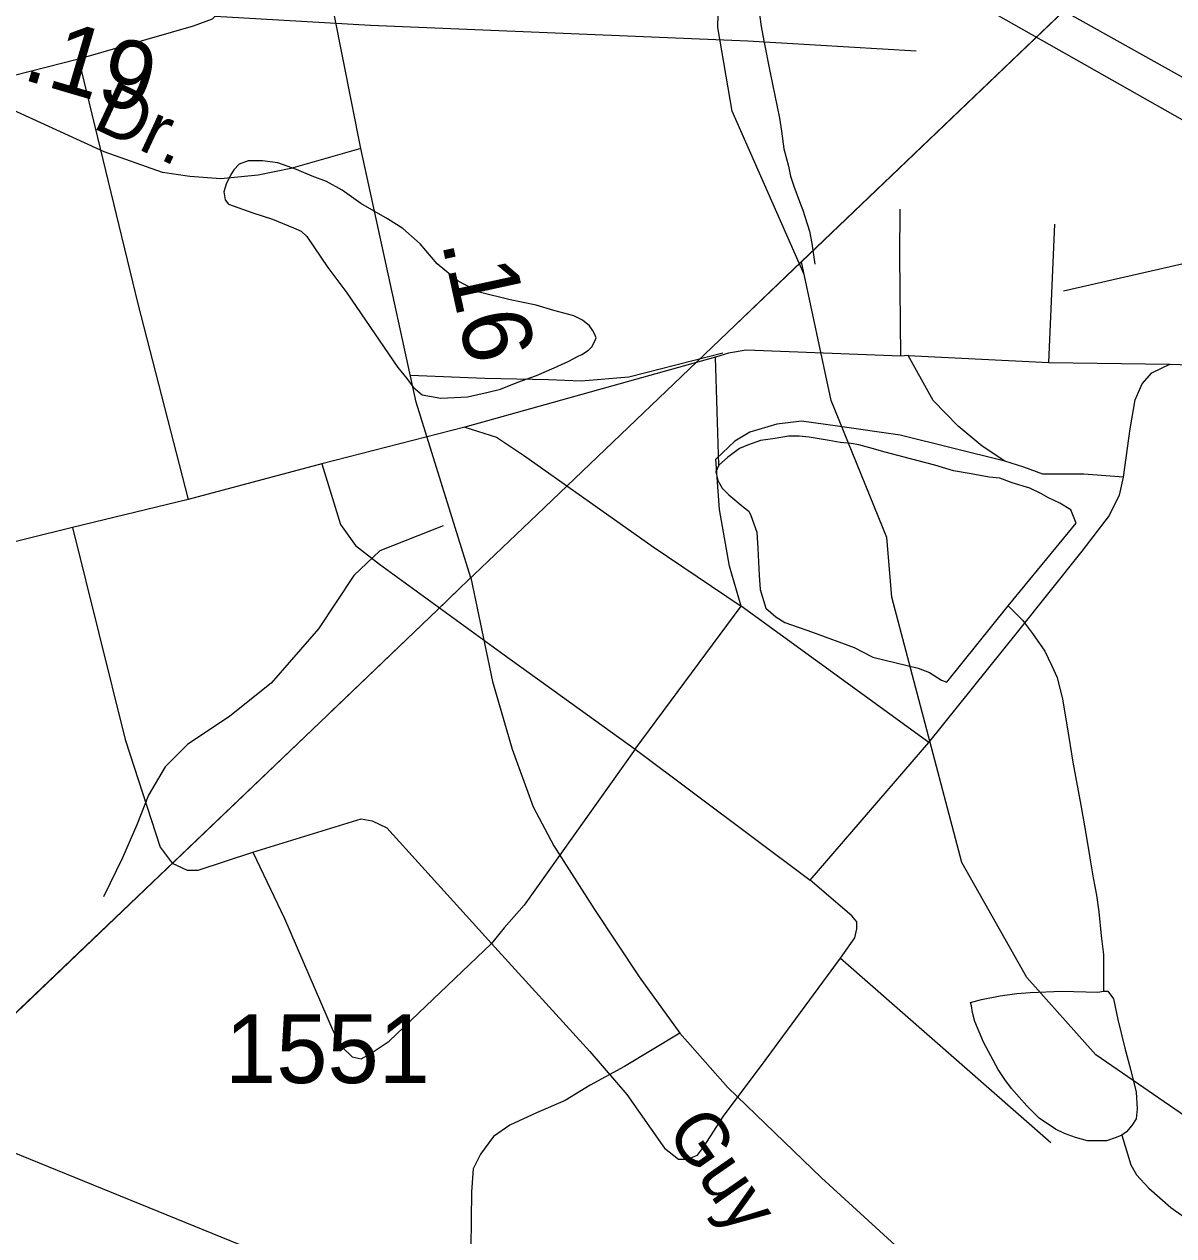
# Model space of a CAD drawing. Extents: x 2169602 to 2449496, y 721995 to 810662.
# Drawn here: x 2385429 to 2387514, y 761300 to 763499 of the extents above; entities that cross this region are included whole.
import ezdxf

# ---------------------------------------------------------------- set-up
doc = ezdxf.new("R2010")
doc.units = 0
doc.layers.add('Default', color=7, linetype='Continuous')

msp = doc.modelspace()

# ---------------------------------------------------------------- linework, layer by layer
at = {"layer": 'Default'}
for p, q in [((2385526.9, 763435.6), (2384979.9, 763295.5)), ((2387287.4, 762885), (2387298.3, 763136.3)), ((2387679.3, 763097.7), (2387314, 763014.5)), ((2387032.4, 762897.6), (2387018.9, 762896.7)), ((2387032.4, 762897.6), (2387287.4, 762885)), ((2386682.5, 762894.9), (2386227.7, 762767.4)), ((2386688.7, 762698.7), (2386682.5, 762894.9)), ((2387287.4, 762885), (2387507.1, 762882.3)), ((2387507.1, 762882.3), (2387617.4, 762878.6)), ((2386227.7, 762767.4), (2385968.2, 762701.4)), ((2385968.2, 762701.4), (2385725.9, 762636.3)), ((2385725.9, 762636.3), (2385516.1, 762585.7)), ((2386536.9, 762183.3), (2386729.5, 762442.8)), ((2387069.5, 762195.1), (2386729.5, 762442.8)), ((2386854.3, 761945.5), (2387069.5, 762195.1)), ((2386536.9, 762183.3), (2386854.3, 761945.5)), ((2386909.5, 761803.6), (2387291, 761469))]:
    msp.add_line(p, q, dxfattribs=at)
for points in [[(2386843.6, 763044.9), (2386712.7, 763341.4), (2386686.6, 763492.9), (2386693.6, 763768.3), (2386899.7, 764393.9), (2386915.7, 764557.6), (2387021.7, 764909.7), (2387162.5, 765110.2), (2387161.7, 765353), (2387027.6, 765575.5), (2386892.7, 765926), (2386457.6, 766390.8), (2386156.9, 766542.1)], [(2382512.5, 758895), (2382520, 758902.2), (2383320.5, 759703.1), (2383659, 760026.8), (2385394.2, 761686.3), (2385978.6, 762245), (2386178.3, 762436.3), (2386219.5, 762475.8), (2386359.1, 762609.3), (2386413.5, 762661.2), (2386704.5, 762939.5), (2386825, 763054.8), (2388250.5, 764418), (2388326, 764490.2), (2388401.7, 764562.4), (2388566.3, 764727), (2388830.4, 764983), (2389007.2, 765154.3), (2389317.4, 765454.8), (2389396, 765530.6), (2389873.7, 765993.4)], [(2386039, 763273.7), (2385958.1, 763682.4), (2385875.4, 764086.6), (2385812.6, 764398.6), (2385755.1, 764704.4), (2385696.5, 765089.7), (2385652.6, 765251), (2385590.8, 765452), (2385508.6, 765736.6)], [(2384504.5, 760835.4), (2385978.6, 762245), (2385985.7, 762252), (2385998.1, 762263.8), (2386178.3, 762436.2), (2386194.3, 762451.4), (2386219.5, 762475.8), (2386244.9, 762500.1), (2386359.1, 762609.2), (2386413.5, 762661.1), (2386704.5, 762939.5), (2386825, 763054.7), (2388250.5, 764418), (2388326, 764490.2), (2388401.5, 764562.4), (2388566.3, 764727), (2388830.4, 764983), (2389007.2, 765154.3), (2389317.4, 765454.7), (2389396, 765530.5)], [(2384504.5, 760835.4), (2385978.6, 762245), (2385985.7, 762252), (2385998.1, 762263.8), (2386178.3, 762436.2), (2386194.3, 762451.4), (2386219.5, 762475.8), (2386244.9, 762500.1), (2386359.1, 762609.2), (2386413.5, 762661.1), (2386704.5, 762939.5), (2386825, 763054.7), (2388250.5, 764418), (2388326, 764490.2), (2388401.5, 764562.4), (2388566.3, 764727), (2388830.4, 764983), (2389007.2, 765154.3), (2389317.4, 765454.7), (2389396, 765530.5)], [(2393587.2, 760051.8), (2393538.6, 760080.4), (2392907.2, 760430.4), (2392607.1, 760604.7), (2392161.9, 760840.1), (2391730.4, 761078), (2390962.6, 761500.1), (2390605.2, 761701.9), (2389990.5, 762051.8), (2389856.7, 762127.7), (2389737.8, 762198.8), (2389440.2, 762351.9), (2389076.5, 762551.2), (2388547.4, 762852.9), (2388224.1, 763014.5), (2387185.5, 763596), (2386852.4, 763781.6), (2386637.1, 763912.4), (2386426.2, 764027.4), (2386153.7, 764163.9)], [(2386941.1, 764151.4), (2386934.9, 764145.4), (2386911.1, 764117.3), (2386881.4, 764071.1), (2386863.6, 764041), (2386841.4, 763994.8), (2386814, 763934.9), (2386799.8, 763890.8), (2386786.1, 763846.6), (2386770.1, 763778.9), (2386760.8, 763722.7), (2386759, 763680.8), (2386759.4, 763624.8), (2386759.4, 763538.8), (2386765.8, 763494.8), (2386770.1, 763469), (2386782, 763410.8), (2386798.6, 763328.8), (2386802.7, 763305.1), (2386806.6, 763272.9), (2386815, 763241.2), (2386818.7, 763223.1), (2386824.6, 763205.2)], [(2386150.4, 764102.4), (2386756.5, 763764.2), (2388207.3, 762942.2), (2388747.6, 762648.7), (2389706.7, 762136.5), (2390036.6, 761958.6), (2390589, 761647.1), (2390889.1, 761482.7), (2391705.4, 761033.1), (2392100.8, 760810.2), (2392574.7, 760557.4), (2392899.7, 760371.9), (2393558.4, 760007.1)], [(2385774.7, 763513.4), (2385769.3, 763508), (2385734.9, 763495.3), (2385526.9, 763435.6)], [(2385774.7, 763513.4), (2386056.8, 763497.1), (2386741.3, 763469.1), (2387046.9, 763451)], [(2386039, 763273.7), (2385911.9, 763237), (2385853.2, 763225.2), (2385785.1, 763218.2), (2385728.8, 763222.9), (2385679.5, 763229.9), (2385573.8, 763267.5), (2385092.2, 763487.5)], [(2385526.9, 763435.6), (2385634.5, 762991.7), (2385725.9, 762636.3)], [(2385516.1, 762585.7), (2385196, 762506.1), (2385181.5, 762511.5), (2385149, 762629.1), (2385080.3, 762925.7), (2384979.9, 763295.5)], [(2386239, 762494.4), (2386139.6, 762813.3), (2386039, 763273.7)], [(2386324.2, 762849.2), (2386358, 762861.5), (2386390.2, 762875.3), (2386416.4, 762887.5), (2386432.2, 762895.7), (2386440, 762899.8), (2386452.1, 762907.7), (2386458.1, 762913.7), (2386464, 762923.7), (2386465.9, 762929.9), (2386464, 762935.9), (2386459.7, 762943.9), (2386453.8, 762951.6), (2386441.5, 762961.6), (2386425.9, 762969.6), (2386389.6, 762979.2), (2386357.6, 762989.3), (2386310, 762998.9), (2386254, 763012.6), (2386215.7, 763032.6), (2386177.6, 763064.4), (2386147, 763100.3), (2386115.2, 763128.2), (2386087.5, 763146.1), (2386038.9, 763173.8), (2386005.1, 763197.6), (2385977.2, 763213.5), (2385950.8, 763223.2), (2385922.7, 763235.2), (2385888.8, 763247.2), (2385860.7, 763251), (2385834.7, 763250.9), (2385818.7, 763244.8), (2385808.7, 763234.6), (2385802.7, 763224.9), (2385794.9, 763208.7), (2385790.8, 763194.7), (2385793.3, 763180.5), (2385799.2, 763172.7), (2385843.3, 763156.7), (2385879.2, 763145.2), (2385917.3, 763129.3), (2385931.1, 763123.2), (2385941.5, 763113.5), (2385979.3, 763057.4), (2386013.7, 763011.7), (2386106.4, 762876), (2386122.6, 762856.1), (2386134.3, 762840.1), (2386150.3, 762826.4), (2386184.5, 762820.4), (2386232.5, 762822.8), (2386270.4, 762830.9), (2386292.8, 762836.9), (2386324.2, 762849.2)], [(2386824.6, 763205.2), (2386835.3, 763177.3), (2386841.2, 763161.4), (2386853.5, 763123.4), (2386857.4, 763101.3), (2386863, 763063.6)], [(2387673.2, 761241.7), (2387233.6, 761036.2), (2386975.6, 761002.1), (2386533.5, 761076.8), (2385883.5, 761257.3), (2385357.6, 761471.4), (2385040.5, 761569.8), (2384648.7, 761574.5), (2384548.6, 761609.3), (2384356.7, 761741.2), (2384231.6, 761881.5), (2384113.7, 762090.6), (2383986.6, 762572.2), (2383977.6, 762680.6), (2383876.7, 762928.7), (2383823, 763180.3)], [(2387018.9, 762896.7), (2387017.1, 763079.4), (2387018, 763163.5)], [(2390689, 761128.9), (2390249.4, 760923.4), (2389991.4, 760889.3), (2389549.3, 760963.9), (2388899.3, 761144.5), (2388373.4, 761358.6), (2388056.4, 761456.9), (2387664.5, 761461.7), (2387564.5, 761496.5), (2387372.5, 761628.4), (2387247.4, 761768.7), (2387129.5, 761977.8), (2387002.4, 762459.3), (2386993.4, 762567.7), (2386892.5, 762815.9), (2386838.8, 763067.5)], [(2386129, 762861.8), (2386264.2, 762856.4), (2386379.9, 762854.2), (2386439, 762851.8), (2386525.3, 762859.3), (2386696, 762902.6)], [(2387018.9, 762896.7), (2386738.6, 762907.6), (2386706, 762902.2), (2386682.5, 762894.9)], [(2387207.8, 762705.9), (2387166.3, 762733.1), (2387122.8, 762769.2), (2387077.6, 762816.3), (2387032.4, 762897.6)], [(2387423, 762677), (2387434.8, 762764.7), (2387443.8, 762817.2), (2387456.5, 762846.1), (2387474.6, 762866), (2387507.1, 762882.3)], [(2386227.7, 762767.4), (2386285.6, 762749.3), (2386334.4, 762716.8), (2386569.5, 762550.4), (2386729.5, 762442.8)], [(2387207.8, 762705.9), (2387018, 762753), (2386904, 762769.2), (2386838.9, 762778.3), (2386793.7, 762772.9), (2386744.9, 762758.4), (2386717.8, 762742.1), (2386683.4, 762709.6)], [(2387213.7, 762443.3), (2387337.3, 762593.7), (2387327.3, 762617.5), (2387307.2, 762629.5), (2387287.1, 762639.4), (2387273.1, 762647.2), (2387253.1, 762657.1), (2387220.7, 762666.9), (2387198.7, 762675.1), (2387179, 762676.8), (2387146.8, 762682.9), (2387114.6, 762688.6), (2387080.6, 762698.6), (2387036.7, 762710.1), (2386990.6, 762722), (2386962.5, 762729.9), (2386942.8, 762735.7), (2386928.7, 762737.8), (2386908.6, 762739.7), (2386888.9, 762743.5), (2386852.8, 762749.3), (2386834.7, 762751.2), (2386814.9, 762751.4), (2386790.9, 762747.3), (2386764.6, 762743.2), (2386740.8, 762735), (2386726.5, 762729.1), (2386704.7, 762712.9), (2386688.7, 762698.7), (2386683, 762686.6), (2386686.7, 762671), (2386694.9, 762656.8), (2386707, 762644.8), (2386733, 762623), (2386743.3, 762615), (2386747, 762607.1), (2386757.4, 762577.2), (2386759.7, 762547.2), (2386761.7, 762499), (2386763.8, 762473.2), (2386773.8, 762439.2), (2386792.1, 762423.4), (2386808.3, 762413.3), (2386858.5, 762395.6), (2386934.2, 762367.9), (2386968.2, 762350.2), (2387010.3, 762340.2), (2387050.3, 762330.4), (2387070.8, 762322.5), (2387092.7, 762308.6), (2387102.5, 762304.7), (2387213.7, 762443.3)], [(2385968.2, 762701.4), (2386002.6, 762591.1), (2386029.7, 762553.1), (2386073.1, 762518.8), (2386299.1, 762354.2), (2386536.9, 762183.3)], [(2386729.5, 762442.8), (2386707.8, 762515.2), (2386689.7, 762618.2), (2386683.4, 762709.6)], [(2387423, 762677), (2387350.7, 762682.4), (2387276.6, 762682.4), (2387242.2, 762695.1), (2387207.8, 762705.9)], [(2387069.5, 762195.1), (2387230.4, 762395.8), (2387348, 762542.3), (2387395.9, 762604.7), (2387415.8, 762644.5), (2387423, 762677)], [(2385516.1, 762585.7), (2385611.9, 762200.5), (2385675.2, 762005.2), (2385696.9, 761976.3), (2385724.1, 761963.6), (2385744, 761963.6), (2385843.4, 761996.2)], [(2386188.5, 762588.7), (2386073.7, 762543.2), (2386026.6, 762498.2), (2385962.3, 762401.8), (2385876.7, 762303.2), (2385801.7, 762243.2), (2385724.7, 762191.8), (2385684, 762151.1), (2385654, 762099.7), (2385632.6, 762046.1), (2385606.9, 761986.1), (2385572.6, 761915.4)], [(2386239, 762494.4), (2386278.3, 762305.8), (2386313.7, 762183.2), (2386352.1, 762078.4), (2386389.1, 762007.5), (2386462.9, 761892.3), (2386544.1, 761769.7), (2386618, 761667.8), (2386705.1, 761568.9), (2386874.9, 761405), (2387149.6, 761153.9), (2387329.8, 760998.9), (2387591.1, 760756.7), (2387727, 760628.2), (2387879.1, 760486.4), (2387963.3, 760393.4), (2388048.9, 760297.4), (2388326.6, 759947.4), (2388551.9, 759637), (2388633.2, 759538.1), (2388729.9, 759433.7)], [(2387213.7, 762443.3), (2387239.9, 762417.4), (2387258, 762393.1), (2387280.3, 762361.3), (2387292.2, 762335.7), (2387302.5, 762313.4), (2387312.5, 762273.7), (2387320.7, 762223.9), (2387331, 762159.8), (2387345.5, 762081.8), (2387353.7, 762033.9), (2387361.9, 761986), (2387368.1, 761949.8), (2387374, 761918.1), (2387378.3, 761888.2), (2387382.4, 761844.2), (2387386.5, 761810.3), (2387386.5, 761781.9), (2387386.7, 761760), (2387386.5, 761744.2)], [(2386536.9, 762183.3), (2386335.3, 761900.3), (2386299.1, 761858.7), (2386276.5, 761830.7)], [(2385843.4, 761996.2), (2386039.6, 762056.7), (2386059.5, 762053.1), (2386086.6, 762040.5), (2386276.5, 761830.7)], [(2385843.4, 761996.2), (2385900.4, 761875.9), (2385989, 761671.5), (2386005.3, 761642.6), (2386023.3, 761624.5), (2386039.6, 761620.9), (2386055.9, 761630), (2386090.3, 761653.5), (2386276.5, 761830.7)], [(2386909.5, 761803.6), (2386935.7, 761840.6), (2386939.3, 761856.9), (2386939.3, 761869.6), (2386930.3, 761880.4), (2386854.3, 761945.5)], [(2386276.5, 761830.7), (2386454.6, 761634.5), (2386521.6, 761556.7), (2386590.3, 761459.1), (2386615.6, 761439.2), (2386631.9, 761439.2), (2386650, 761446.4), (2386660.8, 761460.9), (2386697, 761516.9), (2386772.9, 761618.2), (2386909.5, 761803.6)], [(2387420, 761482.4), (2387409.9, 761478.2), (2387391.9, 761472.4), (2387368.1, 761472), (2387357.8, 761472.3), (2387335.9, 761478.1), (2387316, 761485.9), (2387299.8, 761493.7), (2387270.1, 761513.6), (2387247.7, 761535.6), (2387219.8, 761567.4), (2387207.7, 761583.4), (2387195.4, 761601.5), (2387169.2, 761651.3), (2387153, 761689.1), (2387148.9, 761705.1), (2387147, 761717.1), (2387145.2, 761723.1), (2387165.3, 761729), (2387198.9, 761735.2), (2387229.1, 761739.6), (2387253.3, 761741.6), (2387310.9, 761743.9), (2387376.5, 761742), (2387386.5, 761744.2)], [(2387386.5, 761744.2), (2387394.7, 761744.2), (2387405, 761730), (2387412.8, 761692.4), (2387425.3, 761640.2), (2387435.8, 761602.5), (2387445.6, 761560.4), (2387447.4, 761530.5), (2387445.8, 761512.5), (2387437.8, 761500.4), (2387428.2, 761488.4), (2387420, 761482.4)], [(2386618, 761667.8), (2386517.5, 761607.3), (2386455.5, 761573.3), (2386409.7, 761545.3), (2386358, 761523.1), (2386309.3, 761501), (2386279.8, 761480.3), (2386256.1, 761447.8), (2386242.9, 761421.2), (2386239.9, 761379.9), (2386237, 761125.9), (2386234, 760759.6), (2386228.1, 760637)], [(2387420, 761482.4), (2387436, 761428.5), (2387446.2, 761410.3), (2387468.6, 761386.6), (2387508.5, 761351), (2387554.7, 761318.9), (2387580.5, 761301.1), (2387600.8, 761285.1), (2387622.8, 761273.2), (2387647.2, 761259.4), (2387665.2, 761247.4), (2387673.2, 761241.7)]]:
    msp.add_lwpolyline(points, dxfattribs=at)

# ---------------------------------------------------------------- texts
for s, height, rotation, p in [('.19', 125, 343.6246, (2385421.7, 763399.9)), ('Dr.', 95, 335.0566, (2385549.9, 763311.8)), ('.16', 125, 282.327, (2386185.5, 763103.5)), ('Guy', 95, 304.9103, (2386591.3, 761489.2))]:
    msp.add_text(s, height=height, rotation=rotation, dxfattribs=at).set_placement(p)
msp.add_text('1551', height=125, dxfattribs=at).set_placement((2385792.8, 761577.1))

doc.saveas('drawing.dxf')
